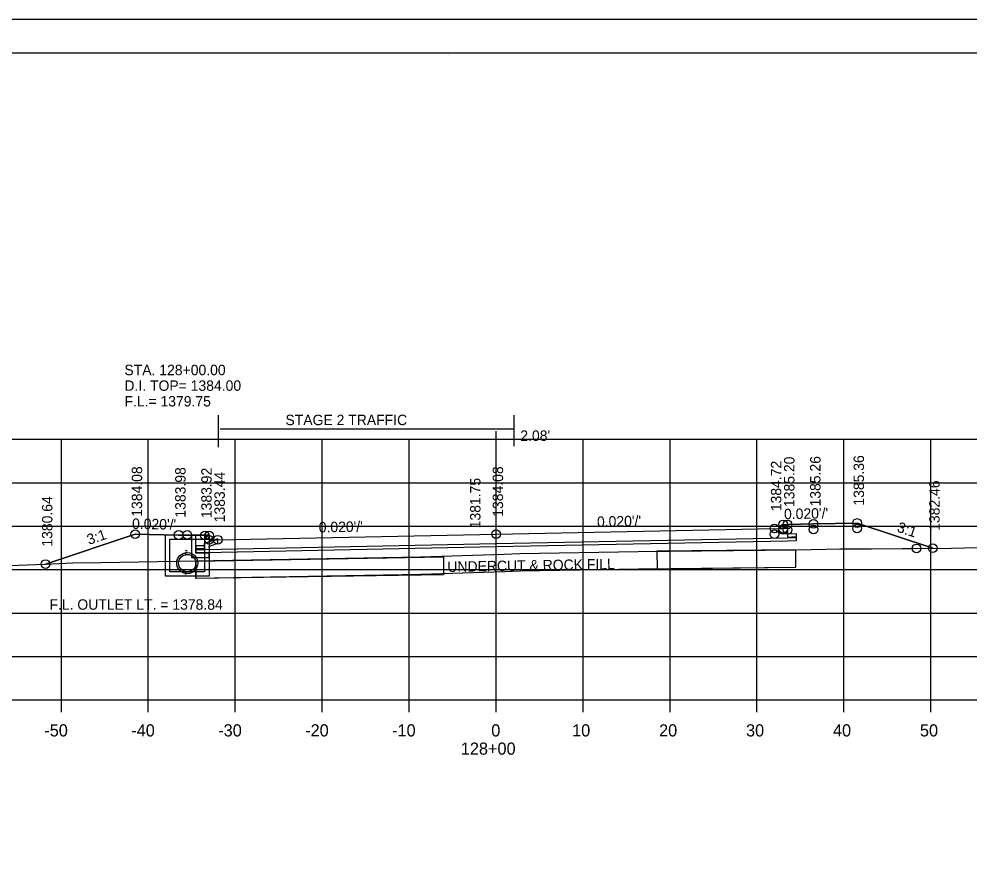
# Model space of a CAD drawing. Extents: x 1374311 to 1383814, y 384102 to 406278.
# Drawn here: x 1381573.8 to 1381683.2, y 386999.6 to 387098 of the extents above; entities that cross this region are included whole.
import ezdxf

# ---------------------------------------------------------------- set-up
doc = ezdxf.new("R2010")
doc.units = 0
for name, color, linetype in [('R_Axis', 7, 'Continuous'), ('R_Axis Annot', 7, 'Continuous'), ('R_Border', 7, 'Continuous'), ('R_Exist Surface', 7, 'Continuous'), ('R_Fin Surface', 7, 'Continuous'), ('R_Grid', 7, 'Continuous'), ('R_No Plot', 7, 'Continuous'), ('R_Water', 7, 'Continuous'), ('R_Water Annot', 7, 'Continuous'), ('R_Xsect Elev', 7, 'Continuous'), ('R_Xsect Slope', 7, 'Continuous')]:
    doc.layers.add(name, color=color, linetype=linetype)

msp = doc.modelspace()

# ---------------------------------------------------------------- linework, layer by layer
at = {"layer": 'R_Axis'}
for p, q in [((1381488.66, 387019.64), (1381768.66, 387019.64)), ((1381578.66, 387018.24), (1381578.66, 387019.64)), ((1381588.66, 387018.24), (1381588.66, 387019.64)), ((1381598.66, 387018.24), (1381598.66, 387019.64)), ((1381608.66, 387018.24), (1381608.66, 387019.64)), ((1381618.66, 387018.24), (1381618.66, 387019.64)), ((1381628.66, 387018.24), (1381628.66, 387019.64)), ((1381638.66, 387018.24), (1381638.66, 387019.64)), ((1381648.66, 387018.24), (1381648.66, 387019.64)), ((1381658.66, 387018.24), (1381658.66, 387019.64)), ((1381668.66, 387018.24), (1381668.66, 387019.64)), ((1381678.66, 387018.24), (1381678.66, 387019.64))]:
    msp.add_line(p, q, dxfattribs=at)
at = {"layer": 'R_Border'}
for p, q in [((1381470.66, 387094.1), (1381786.84, 387094.1)), ((1381623.18, 387093.84), (1381623.18, 387093.84)), ((1381623.18, 387093.84), (1381623.18, 387093.84))]:
    msp.add_line(p, q, dxfattribs=at)
at = {"layer": 'R_Exist Surface'}
for p, q in [((1381592.92, 387036.88), (1381593.11, 387036.85)), ((1381593.1, 387036.6), (1381592.85, 387036.47)), ((1381592.92, 387034.47), (1381593.11, 387034.43)), ((1381593.1, 387034.18), (1381592.85, 387034.06))]:
    msp.add_line(p, q, dxfattribs=at)
for points in [[(1381549.23, 387034.22), (1381576.76, 387035.28), (1381579.99, 387035.4), (1381583.22, 387035.46), (1381619.96, 387036.12), (1381629.57, 387036.42), (1381631.39, 387036.5), (1381645, 387036.71), (1381663.23, 387036.93), (1381668.19, 387037.02), (1381671.82, 387037.04), (1381681.02, 387037.12), (1381685.56, 387037.21), (1381696.59, 387037.37), (1381709.56, 387037.51), (1381716.38, 387037.6), (1381720.42, 387037.65), (1381741.09, 387038.11), (1381741.37, 387038.12), (1381741.83, 387038.13), (1381756.09, 387038.44), (1381761.64, 387038.61), (1381768.66, 387038.78)], [(1381594.12, 387035.6), (1381594.09, 387033.66), (1381620.01, 387034.12), (1381629.65, 387034.42), (1381631.45, 387034.5), (1381645.03, 387034.71), (1381663.11, 387034.93), (1381663.12, 387036.9)]]:
    msp.add_lwpolyline(points, dxfattribs=at)
msp.add_circle((1381593.14, 387035.39), 1.21, dxfattribs=at)
at = {"layer": 'R_Fin Surface'}
for points in [[(1381576.83, 387035.28), (1381587.15, 387038.72), (1381592.15, 387038.62), (1381595.15, 387038.56), (1381595.65, 387038.56), (1381595.66, 387038.06), (1381596.66, 387038.08), (1381628.66, 387038.72), (1381660.66, 387039.36), (1381661.66, 387039.34), (1381661.67, 387039.84), (1381662.17, 387039.84), (1381665.17, 387039.9), (1381670.17, 387040), (1381678.87, 387037.1)], [(1381662.17, 387039.48), (1381662.18, 387038.39), (1381663.18, 387038.43), (1381663.17, 387037.93), (1381662.17, 387037.91), (1381628.66, 387037.24), (1381595.15, 387036.57), (1381594.15, 387036.55), (1381594.16, 387037.05), (1381595.16, 387037.05), (1381595.15, 387038.2)]]:
    msp.add_lwpolyline(points, dxfattribs=at)
for points in [[(1381647.13, 387036.77), (1381647.18, 387034.73), (1381663.11, 387034.93), (1381663.12, 387036.9), (1381647.13, 387036.77)], [(1381594.12, 387035.6), (1381622.62, 387036.1), (1381622.62, 387034.04), (1381594.15, 387033.6), (1381594.12, 387035.6)]]:
    msp.add_lwpolyline(points, close=True, dxfattribs=at)
at = {"layer": 'R_Grid'}
for p, q in [((1381488.66, 387049.64), (1381768.66, 387049.64)), ((1381578.66, 387019.64), (1381578.66, 387049.64)), ((1381588.66, 387019.64), (1381588.66, 387049.64)), ((1381598.66, 387019.64), (1381598.66, 387049.64)), ((1381608.66, 387019.64), (1381608.66, 387049.64)), ((1381618.66, 387019.64), (1381618.66, 387049.64)), ((1381628.66, 387019.64), (1381628.66, 387049.64)), ((1381638.66, 387019.64), (1381638.66, 387049.64)), ((1381648.66, 387019.64), (1381648.66, 387049.64)), ((1381658.66, 387019.64), (1381658.66, 387049.64)), ((1381668.66, 387019.64), (1381668.66, 387049.64)), ((1381678.66, 387019.64), (1381678.66, 387049.64)), ((1381488.66, 387044.64), (1381768.66, 387044.64)), ((1381488.66, 387039.64), (1381768.66, 387039.64)), ((1381488.66, 387034.64), (1381768.66, 387034.64)), ((1381488.66, 387029.64), (1381768.66, 387029.64)), ((1381488.66, 387024.64), (1381768.66, 387024.64)), ((1381488.66, 387019.64), (1381768.66, 387019.64))]:
    msp.add_line(p, q, dxfattribs=at)
at = {"layer": 'R_No Plot'}
msp.add_line((1381458.26, 387097.99), (1381791.59, 387097.99), dxfattribs=at)
for points in [[(1381458.25, 387097.99), (1381791.59, 387097.99), (1381791.59, 386884.66), (1381458.25, 386884.66)], [(1381704.58, 387094.1), (1381704.58, 387084.22), (1381740.31, 387084.22), (1381740.31, 387081.3), (1381763.51, 387081.3), (1381763.51, 387058.08), (1381786.84, 387058.08), (1381786.84, 386888.64), (1381470.66, 386888.64), (1381470.66, 387094.1)], [(1381576.83, 387035.28), (1381579.99, 387035.4), (1381583.22, 387035.46), (1381619.96, 387036.12), (1381629.57, 387036.42), (1381631.39, 387036.5), (1381645, 387036.71), (1381663.23, 387036.93), (1381668.19, 387037.02), (1381671.82, 387037.04), (1381678.87, 387037.1), (1381670.17, 387040), (1381665.17, 387039.9), (1381662.17, 387039.84), (1381662.18, 387038.75), (1381663.18, 387038.79), (1381663.17, 387038.29), (1381662.17, 387038.27), (1381628.66, 387037.6), (1381595.15, 387036.93), (1381594.15, 387036.91), (1381594.16, 387037.41), (1381595.16, 387037.41), (1381595.15, 387038.56), (1381592.15, 387038.62), (1381587.15, 387038.72)]]:
    msp.add_lwpolyline(points, close=True, dxfattribs=at)
for centre in [(1381661.67, 387039.84), (1381661.67, 387039.84), (1381662.17, 387039.84), (1381662.17, 387039.84), (1381665.17, 387039.9), (1381665.17, 387039.9), (1381670.17, 387040), (1381670.17, 387040), (1381587.15, 387038.72), (1381587.15, 387038.72), (1381587.15, 387038.72), (1381592.15, 387038.62), (1381592.15, 387038.62), (1381592.15, 387038.62), (1381593.14, 387038.64), (1381595.15, 387038.56), (1381595.15, 387038.56), (1381595.15, 387038.56), (1381595.65, 387038.56), (1381595.65, 387038.56), (1381595.65, 387038.56), (1381628.66, 387038.72), (1381628.66, 387038.72), (1381628.66, 387038.72), (1381660.66, 387039.36), (1381660.66, 387039.36), (1381660.66, 387038.72), (1381661.66, 387039.34), (1381661.67, 387039.2), (1381662.17, 387039.2), (1381665.17, 387039.26), (1381670.17, 387039.36), (1381595.66, 387038.06), (1381596.66, 387038.08), (1381596.66, 387038.08), (1381596.66, 387038.08), (1381677, 387037.08), (1381678.87, 387037.1), (1381678.87, 387037.1), (1381576.83, 387035.28), (1381576.83, 387035.28), (1381576.83, 387035.28), (1381576.83, 387035.28), (1381576.83, 387035.28), (1381576.83, 387035.28)]:
    msp.add_circle(centre, 0.5, dxfattribs=at)
at = {"layer": 'R_Water'}
for p, q in [((1381596.74, 387048.72), (1381596.74, 387052.4)), ((1381630.74, 387048.83), (1381630.74, 387052.4)), ((1381596.92, 387050.84), (1381630.74, 387050.84)), ((1381628.66, 387049.64), (1381628.66, 387050.55)), ((1381628.66, 387049.64), (1381630.74, 387049.64)), ((1381590.64, 387038.64), (1381595.39, 387038.64)), ((1381590.64, 387037.14), (1381590.64, 387038.64)), ((1381591.14, 387037.14), (1381591.14, 387038.14)), ((1381591.14, 387038.14), (1381595.14, 387038.14)), ((1381595.48, 387038.47), (1381595.14, 387038.14)), ((1381596.64, 387038.16), (1381595.14, 387037.64)), ((1381595.48, 387038.47), (1381595.39, 387038.64)), ((1381592.92, 387036.68), (1381593.11, 387036.64)), ((1381595.14, 387037.14), (1381595.14, 387037.64)), ((1381596.64, 387037.63), (1381595.64, 387037.28)), ((1381595.64, 387037.14), (1381595.64, 387037.28)), ((1381593.1, 387036.39), (1381592.85, 387036.26)), ((1381592.92, 387034.68), (1381593.11, 387034.64)), ((1381593.1, 387034.39), (1381592.85, 387034.26))]:
    msp.add_line(p, q, dxfattribs=at)
for points in [[(1381593.14, 387038.64), (1381595.64, 387038.64), (1381595.64, 387033.89), (1381593.14, 387033.89), (1381590.64, 387033.89), (1381590.64, 387038.64)], [(1381593.14, 387038.14), (1381595.14, 387038.14), (1381595.14, 387034.39), (1381593.14, 387034.39), (1381591.14, 387034.39), (1381591.14, 387038.14)]]:
    msp.add_lwpolyline(points, close=True, dxfattribs=at)
for points in [[(1381593.64, 387038.57), (1381593.64, 387036.03), (1381595.64, 387036.03), (1381595.64, 387036.53), (1381594.14, 387036.53), (1381594.14, 387038.55)], [(1381596.64, 387037.63), (1381596.64, 387038.16)]]:
    msp.add_lwpolyline(points, dxfattribs=at)
msp.add_circle((1381593.14, 387035.39), 1, dxfattribs=at)

# ---------------------------------------------------------------- texts
at = {"layer": 'R_Axis Annot'}
for s, p in [('-50', (1381576.7, 387015.44)), ('-40', (1381586.7, 387015.44)), ('-30', (1381596.7, 387015.44)), ('-20', (1381606.7, 387015.44)), ('-10', (1381616.7, 387015.44)), ('0', (1381628.1, 387015.44)), ('10', (1381637.4, 387015.44)), ('20', (1381647.4, 387015.44)), ('30', (1381657.4, 387015.44)), ('40', (1381667.4, 387015.44)), ('50', (1381677.4, 387015.44)), ('128+00', (1381624.6, 387013.34))]:
    msp.add_text(s, height=1.4, dxfattribs=at).set_placement(p)
at = {"layer": 'R_Fin Surface'}
msp.add_text('UNDERCUT & ROCK FILL', height=1.2, rotation=0.9903, dxfattribs=at).set_placement((1381623.06, 387034.36))
at = {"layer": 'R_Water'}
for s, p in [('STAGE 2 TRAFFIC', (1381604.43, 387051.26)), ("2.08'", (1381631.44, 387049.45)), ('F.L. OUTLET LT. = 1378.84', (1381577.29, 387030.02))]:
    msp.add_text(s, height=1.2, dxfattribs=at).set_placement(p)
at = {"layer": 'R_Water Annot'}
for s, p in [('STA. 128+00.00', (1381585.91, 387057.01)), ('D.I. TOP= 1384.00', (1381585.91, 387055.21)), ('F.L.= 1379.75', (1381585.91, 387053.41))]:
    msp.add_text(s, height=1.2, dxfattribs=at).set_placement(p)
at = {"layer": 'R_Xsect Elev'}
for s, p in [('1385.20', (1381662.97, 387041.84)), ('1385.26', (1381665.97, 387041.9)), ('1385.36', (1381670.97, 387042)), ('1384.72', (1381661.46, 387041.36)), ('1384.08', (1381587.95, 387040.72)), ('1383.98', (1381592.95, 387040.62)), ('1383.92', (1381595.95, 387040.56)), ('1383.44', (1381597.46, 387040.08)), ('1384.08', (1381629.46, 387040.72)), ('1381.75', (1381626.86, 387039.39)), ('1382.46', (1381679.67, 387039.1)), ('1380.64', (1381577.63, 387037.28))]:
    msp.add_text(s, height=1.2, rotation=90, dxfattribs=at).set_placement(p)
at = {"layer": 'R_Xsect Slope'}
for s, rotation, p in [("0.020'/'", 1.1458, (1381661.78, 387040.43)), ("0.020'/'", 358.8542, (1381586.78, 387039.33)), ("0.020'/'", 1.1457, (1381608.27, 387038.91)), ("0.020'/'", 1.1457, (1381640.27, 387039.55)), ('3:1', 341.5651, (1381674.68, 387039.03)), ('3:1', 18.4349, (1381581.83, 387037.48))]:
    msp.add_text(s, height=1.2, rotation=rotation, dxfattribs=at).set_placement(p)

doc.saveas('drawing.dxf')
